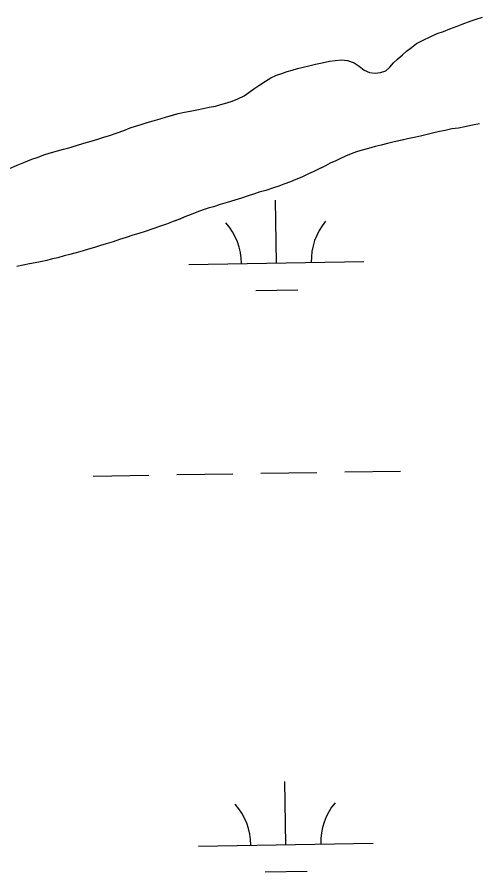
# Model space of a CAD drawing. Extents: x 3855477 to 3893699, y 299188 to 325115.
# Drawn here: x 3874855.3 to 3875119, y 306111.6 to 306600.5 of the extents above; entities that cross this region are included whole.
import ezdxf

# ---------------------------------------------------------------- set-up
doc = ezdxf.new("R2010")
doc.units = 0
doc.layers.add('V-TOPO-SHOR', color=7, linetype='Continuous')
doc.layers.add('V-WETL-SWMP', color=7, linetype='Continuous')

msp = doc.modelspace()

# ---------------------------------------------------------------- linework, layer by layer
at = {"layer": 'V-TOPO-SHOR'}
for points in [[(3874997.37, 306563.96), (3875000.45, 306565.73), (3875003.71, 306567.24), (3875006.86, 306568.32), (3875009.84, 306569.31), (3875012.73, 306570.13), (3875015.79, 306571.04), (3875019.03, 306571.94), (3875022.27, 306572.66), (3875025.95, 306573.56), (3875029.79, 306574.45), (3875034.08, 306575.24), (3875037.31, 306575.71), (3875040.98, 306576.17), (3875044.28, 306575.76), (3875048.09, 306574.38), (3875050.93, 306572.5), (3875053.94, 306570.1), (3875056.97, 306568.91), (3875060.1, 306568.42), (3875063.24, 306568.8), (3875066.22, 306569.88), (3875068.61, 306571.93), (3875070.74, 306574.33), (3875072.96, 306576.38), (3875075.88, 306578.95), (3875078.18, 306580.99), (3875080.92, 306583.21), (3875083.92, 306585.51), (3875087.17, 306587.11), (3875092.01, 306589.38), (3875095.61, 306591.05), (3875099.2, 306592.38), (3875102.98, 306593.8), (3875107.1, 306595.38), (3875109.99, 306596.55), (3875115.08, 306598.37), (3875117.97, 306599.37), (3875121.65, 306600.53)], [(3874850.9, 306513.93), (3874855.37, 306515.77), (3874859.15, 306517.27), (3874863.8, 306519.28), (3874866.69, 306520.27), (3874871.17, 306521.93), (3874874.93, 306523), (3874878.44, 306523.98), (3874881.85, 306524.97), (3874884.83, 306525.79), (3874889.38, 306527.1), (3874893.58, 306528.33), (3874897.7, 306529.48), (3874901.47, 306530.63), (3874904.89, 306531.88), (3874908.21, 306532.87), (3874912.6, 306534.27), (3874916.28, 306535.6), (3874920.05, 306537.1), (3874923.12, 306538.18), (3874926.27, 306539.17), (3874929.78, 306540.24), (3874933.1, 306541.14), (3874937.22, 306542.37), (3874940.81, 306543.44), (3874944.31, 306544.42), (3874947.38, 306545.33), (3874951.06, 306546.13), (3874954.29, 306546.77), (3874958.23, 306547.57), (3874961.72, 306548.21), (3874965.13, 306548.93), (3874968.8, 306549.65), (3874971.96, 306550.47), (3874975.28, 306551.45), (3874978.44, 306552.44), (3874981.6, 306553.7), (3874985.29, 306555.46), (3874987.93, 306557.33), (3874990.85, 306559.45), (3874993.67, 306561.41), (3874997.37, 306563.96)], [(3875119.96, 306539.48), (3875115.94, 306538.68), (3875111.56, 306537.71), (3875107.9, 306537.08), (3875104.14, 306536.54), (3875100.29, 306535.65), (3875096.97, 306535.01), (3875093.03, 306534.12), (3875089.18, 306533.14), (3875086.03, 306532.41), (3875082.44, 306531.69), (3875078.77, 306530.89), (3875075.53, 306530.16), (3875070.99, 306529.11), (3875067.22, 306528.22), (3875063.55, 306527.32), (3875060.13, 306526.43), (3875056.37, 306525.45), (3875052.78, 306524.38), (3875049.45, 306523.39), (3875046.47, 306522.4), (3875043.14, 306520.98), (3875040.33, 306519.72), (3875037.6, 306518.37), (3875034.44, 306516.95), (3875031.71, 306515.52), (3875028.46, 306513.92), (3875025.38, 306512.41), (3875021.61, 306510.64), (3875018.18, 306509.05), (3875014.85, 306507.71), (3875011.69, 306506.37), (3875008, 306504.96), (3875005.11, 306503.88), (3875001.95, 306502.8), (3874997.57, 306501.4), (3874993.89, 306500.33), (3874990.48, 306499.26), (3874987.5, 306498.27), (3874983.73, 306497.03), (3874979.79, 306495.88), (3874975.41, 306494.56), (3874971.46, 306493.32), (3874967.61, 306492.08), (3874964.72, 306491.18), (3874961.82, 306490.18), (3874958.23, 306488.85), (3874954.98, 306487.69), (3874951.3, 306486.19), (3874948.31, 306485.02), (3874944.63, 306483.6), (3874940.77, 306482.1), (3874936.74, 306480.69), (3874932.97, 306479.37), (3874928.67, 306477.88), (3874924.99, 306476.81), (3874921.49, 306475.74), (3874917.72, 306474.41), (3874913.95, 306473.26), (3874910.36, 306472.02), (3874906.33, 306470.87), (3874903.09, 306469.79), (3874899.58, 306468.72), (3874896.17, 306467.73), (3874893.1, 306466.83), (3874889.16, 306465.68), (3874885.57, 306464.7), (3874882.25, 306463.89), (3874878.57, 306462.91), (3874875.51, 306462.18), (3874872.27, 306461.36), (3874868.68, 306460.55), (3874865.71, 306460), (3874862.39, 306459.36), (3874858.72, 306458.64), (3874855.22, 306457.92)]]:
    msp.add_lwpolyline(points, dxfattribs=at)
at = {"layer": 'V-WETL-SWMP'}
for p, q in [((3875109.99, 306596.55), (3875115.08, 306598.37)), ((3875115.08, 306598.37), (3875117.97, 306599.37)), ((3875117.97, 306599.37), (3875121.65, 306600.52)), ((3875099.2, 306592.38), (3875102.98, 306593.8)), ((3875102.98, 306593.8), (3875107.1, 306595.38)), ((3875107.1, 306595.38), (3875109.99, 306596.55)), ((3875087.17, 306587.11), (3875092.01, 306589.37)), ((3875092.01, 306589.37), (3875095.61, 306591.05)), ((3875095.61, 306591.05), (3875099.2, 306592.38)), ((3875080.92, 306583.21), (3875083.92, 306585.51)), ((3875083.92, 306585.51), (3875087.17, 306587.11)), ((3875072.96, 306576.38), (3875075.88, 306578.94)), ((3875075.88, 306578.94), (3875078.18, 306580.99)), ((3875078.18, 306580.99), (3875080.92, 306583.21)), ((3875022.27, 306572.66), (3875025.95, 306573.56)), ((3875025.95, 306573.56), (3875029.8, 306574.45)), ((3875029.8, 306574.45), (3875034.08, 306575.24)), ((3875034.08, 306575.24), (3875037.31, 306575.71)), ((3875037.31, 306575.71), (3875040.98, 306576.16)), ((3875040.98, 306576.16), (3875044.28, 306575.76)), ((3875044.28, 306575.76), (3875048.09, 306574.38)), ((3875048.09, 306574.38), (3875050.93, 306572.5)), ((3875068.61, 306571.93), (3875070.74, 306574.33)), ((3875070.74, 306574.33), (3875072.96, 306576.38)), ((3875006.86, 306568.32), (3875009.84, 306569.31)), ((3875009.84, 306569.31), (3875012.73, 306570.13)), ((3875012.73, 306570.13), (3875015.79, 306571.04)), ((3875015.79, 306571.04), (3875019.03, 306571.94)), ((3875019.03, 306571.94), (3875022.27, 306572.66)), ((3875050.93, 306572.5), (3875053.94, 306570.1)), ((3875053.94, 306570.1), (3875056.97, 306568.91)), ((3875056.97, 306568.91), (3875060.1, 306568.42)), ((3875060.1, 306568.42), (3875063.24, 306568.8)), ((3875063.24, 306568.8), (3875066.22, 306569.88)), ((3875066.22, 306569.88), (3875068.61, 306571.93)), ((3874993.67, 306561.41), (3874997.37, 306563.96)), ((3874997.37, 306563.96), (3875000.45, 306565.73)), ((3875000.45, 306565.73), (3875003.7, 306567.24)), ((3875003.7, 306567.24), (3875006.86, 306568.32)), ((3874987.93, 306557.33), (3874990.85, 306559.45)), ((3874990.85, 306559.45), (3874993.67, 306561.41)), ((3874981.6, 306553.69), (3874985.29, 306555.46)), ((3874985.29, 306555.46), (3874987.93, 306557.33)), ((3874965.13, 306548.93), (3874968.8, 306549.65)), ((3874968.8, 306549.65), (3874971.95, 306550.47)), ((3874971.95, 306550.47), (3874975.28, 306551.45)), ((3874975.28, 306551.45), (3874978.44, 306552.44)), ((3874978.44, 306552.44), (3874981.6, 306553.69)), ((3874940.81, 306543.44), (3874944.32, 306544.42)), ((3874944.32, 306544.42), (3874947.38, 306545.33)), ((3874947.38, 306545.33), (3874951.05, 306546.13)), ((3874951.05, 306546.13), (3874954.29, 306546.77)), ((3874954.29, 306546.77), (3874958.22, 306547.57)), ((3874958.22, 306547.57), (3874961.72, 306548.21)), ((3874961.72, 306548.21), (3874965.13, 306548.93)), ((3874926.27, 306539.17), (3874929.78, 306540.24)), ((3874929.78, 306540.24), (3874933.11, 306541.14)), ((3874933.11, 306541.14), (3874937.22, 306542.37)), ((3874937.22, 306542.37), (3874940.81, 306543.44)), ((3875119.96, 306539.48), (3875115.94, 306538.68)), ((3874912.6, 306534.27), (3874916.28, 306535.6)), ((3874916.28, 306535.6), (3874920.05, 306537.1)), ((3874920.05, 306537.1), (3874923.12, 306538.18)), ((3874923.12, 306538.18), (3874926.27, 306539.17)), ((3875096.97, 306535.01), (3875093.03, 306534.12)), ((3875100.29, 306535.65), (3875096.97, 306535.01)), ((3875104.14, 306536.54), (3875100.29, 306535.65)), ((3875107.89, 306537.08), (3875104.14, 306536.54)), ((3875111.56, 306537.71), (3875107.89, 306537.08)), ((3875115.94, 306538.68), (3875111.56, 306537.71)), ((3874897.7, 306529.48), (3874901.47, 306530.63)), ((3874901.47, 306530.63), (3874904.89, 306531.88)), ((3874904.89, 306531.88), (3874908.21, 306532.87)), ((3874908.21, 306532.87), (3874912.6, 306534.27)), ((3875075.54, 306530.16), (3875070.99, 306529.11)), ((3875078.77, 306530.89), (3875075.54, 306530.16)), ((3875082.45, 306531.69), (3875078.77, 306530.89)), ((3875086.03, 306532.41), (3875082.45, 306531.69)), ((3875089.18, 306533.14), (3875086.03, 306532.41)), ((3875093.03, 306534.12), (3875089.18, 306533.14)), ((3874878.43, 306523.98), (3874881.85, 306524.97)), ((3874881.85, 306524.97), (3874884.83, 306525.79)), ((3874884.83, 306525.79), (3874889.38, 306527.1)), ((3874889.38, 306527.1), (3874893.58, 306528.33)), ((3874893.58, 306528.33), (3874897.7, 306529.48)), ((3875056.37, 306525.45), (3875052.78, 306524.38)), ((3875060.13, 306526.43), (3875056.37, 306525.45)), ((3875063.55, 306527.32), (3875060.13, 306526.43)), ((3875067.22, 306528.22), (3875063.55, 306527.32)), ((3875070.99, 306529.11), (3875067.22, 306528.22)), ((3874863.8, 306519.28), (3874866.69, 306520.27)), ((3874866.69, 306520.27), (3874871.17, 306521.93)), ((3874871.17, 306521.93), (3874874.93, 306523)), ((3874874.93, 306523), (3874878.43, 306523.98)), ((3875040.33, 306519.72), (3875037.6, 306518.37)), ((3875043.14, 306520.98), (3875040.33, 306519.72)), ((3875046.47, 306522.4), (3875043.14, 306520.98)), ((3875049.45, 306523.39), (3875046.47, 306522.4)), ((3875052.78, 306524.38), (3875049.45, 306523.39)), ((3874850.9, 306513.93), (3874855.38, 306515.77)), ((3874855.38, 306515.77), (3874859.15, 306517.27)), ((3874859.15, 306517.27), (3874863.8, 306519.28)), ((3875031.71, 306515.52), (3875025.38, 306512.4)), ((3875034.44, 306516.95), (3875031.71, 306515.52)), ((3875037.6, 306518.37), (3875034.44, 306516.95)), ((3875021.61, 306510.64), (3875018.18, 306509.05)), ((3875025.38, 306512.4), (3875021.61, 306510.64)), ((3875011.69, 306506.37), (3875008, 306504.96)), ((3875014.85, 306507.71), (3875011.69, 306506.37)), ((3875018.18, 306509.05), (3875014.85, 306507.71)), ((3874993.89, 306500.33), (3874990.48, 306499.26)), ((3874997.57, 306501.4), (3874993.89, 306500.33)), ((3875001.95, 306502.8), (3874997.57, 306501.4)), ((3875005.11, 306503.88), (3875001.95, 306502.8)), ((3875008, 306504.96), (3875005.11, 306503.88)), ((3874979.79, 306495.87), (3874975.41, 306494.56)), ((3874983.73, 306497.02), (3874979.79, 306495.87)), ((3874987.5, 306498.26), (3874983.73, 306497.02)), ((3874990.48, 306499.26), (3874987.5, 306498.26)), ((3875003.65, 306459.81), (3875003.06, 306495.81)), ((3874964.72, 306491.18), (3874961.82, 306490.18)), ((3874967.61, 306492.08), (3874964.72, 306491.18)), ((3874971.46, 306493.32), (3874967.61, 306492.08)), ((3874975.41, 306494.56), (3874971.46, 306493.32)), ((3874951.3, 306486.19), (3874948.32, 306485.02)), ((3874954.98, 306487.69), (3874951.3, 306486.19)), ((3874958.23, 306488.85), (3874954.98, 306487.69)), ((3874961.82, 306490.18), (3874958.23, 306488.85)), ((3874936.74, 306480.69), (3874932.97, 306479.37)), ((3874940.77, 306482.1), (3874936.74, 306480.69)), ((3874944.63, 306483.6), (3874940.77, 306482.1)), ((3874948.32, 306485.02), (3874944.63, 306483.6)), ((3874921.49, 306475.74), (3874917.72, 306474.41)), ((3874924.99, 306476.81), (3874921.49, 306475.74)), ((3874928.67, 306477.87), (3874924.99, 306476.81)), ((3874932.97, 306479.37), (3874928.67, 306477.87)), ((3874906.33, 306470.87), (3874903.09, 306469.79)), ((3874910.36, 306472.01), (3874906.33, 306470.87)), ((3874913.95, 306473.26), (3874910.36, 306472.01)), ((3874917.72, 306474.41), (3874913.95, 306473.26)), ((3874893.1, 306466.83), (3874889.16, 306465.68)), ((3874896.17, 306467.73), (3874893.1, 306466.83)), ((3874899.58, 306468.72), (3874896.17, 306467.73)), ((3874903.09, 306469.79), (3874899.58, 306468.72)), ((3874872.27, 306461.36), (3874868.68, 306460.55)), ((3874875.51, 306462.18), (3874872.27, 306461.36)), ((3874878.57, 306462.91), (3874875.51, 306462.18)), ((3874882.25, 306463.89), (3874878.57, 306462.91)), ((3874885.57, 306464.7), (3874882.25, 306463.89)), ((3874889.16, 306465.68), (3874885.57, 306464.7)), ((3874858.72, 306458.64), (3874855.22, 306457.92)), ((3874862.39, 306459.36), (3874858.72, 306458.64)), ((3874865.71, 306460), (3874862.39, 306459.36)), ((3874868.68, 306460.55), (3874865.71, 306460)), ((3874953.65, 306459), (3875053.64, 306460.63)), ((3874991.9, 306444.19), (3875015.9, 306444.58)), ((3874946.77, 306338.8), (3874978.76, 306339.32)), ((3874994.76, 306339.58), (3875026.76, 306340.1)), ((3875042.75, 306340.36), (3875074.75, 306340.88)), ((3874898.77, 306338.02), (3874930.77, 306338.54)), ((3875009.07, 306127.18), (3875008.48, 306163.18)), ((3874959.07, 306126.37), (3875059.06, 306128)), ((3874997.32, 306111.56), (3875021.31, 306111.95))]:
    msp.add_line(p, q, dxfattribs=at)
for centre, start, end in [((3874948.4, 306459.39), 0.1615, 41.7052), ((3875058.87, 306461.19), 140.1615, 181.7052), ((3874953.82, 306126.76), 0.1615, 41.7052), ((3875064.29, 306128.56), 140.1615, 181.7052)]:
    msp.add_arc(centre, 35.25, start, end, dxfattribs=at)

doc.saveas('drawing.dxf')
